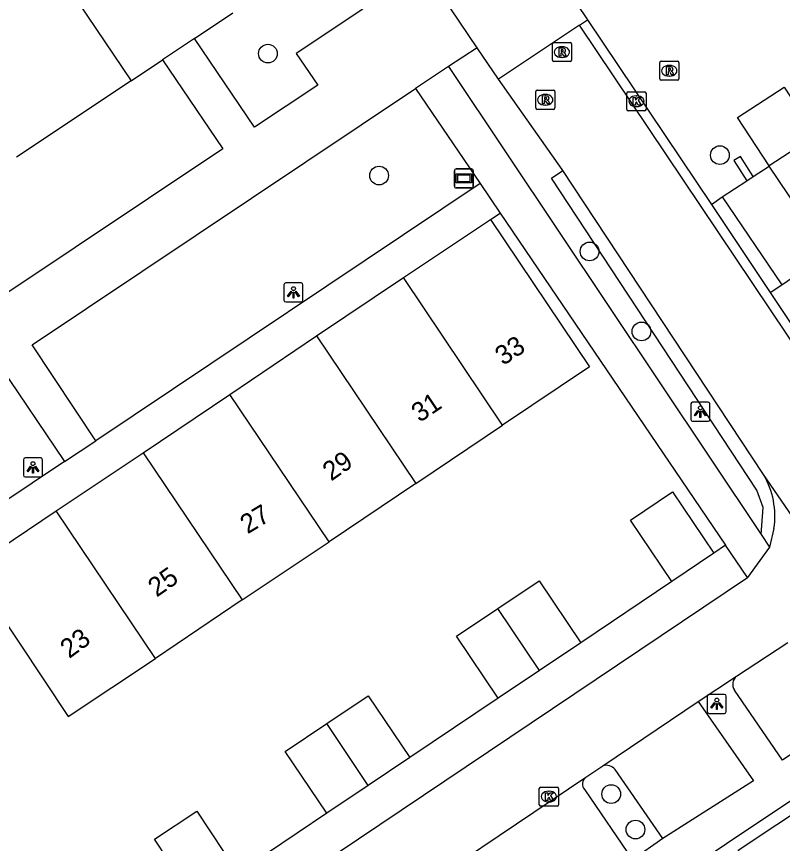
# Model space of a CAD drawing. Extents: x 158797 to 159887, y 384318 to 385255.
# Drawn here: x 158909.67 to 158949.74, y 384533.07 to 384576.35 of the extents above; entities that cross this region are included whole.
import ezdxf

# ---------------------------------------------------------------- set-up
doc = ezdxf.new("R2010")
doc.units = 0
for name, color, linetype in [('IMGEO_Boom', 7, 'Continuous'), ('IMGEO_Groenvoorziening', 7, 'Continuous'), ('IMGEO_Haag', 7, 'Continuous'), ('IMGEO_Kolk', 7, 'Continuous'), ('IMGEO_Lichtpunt', 7, 'Continuous'), ('IMGEO_Pand', 7, 'Continuous'), ('IMGEO_Pand_nummerreeks', 7, 'Continuous'), ('IMGEO_Parkeervlak_open', 7, 'Continuous'), ('IMGEO_Rijbaan_lokaal_open', 7, 'Continuous'), ('IMGEO_Rioolput', 7, 'Continuous'), ('IMGEO_Straatnaambord', 7, 'Continuous'), ('IMGEO_Voetpad_gesloten', 7, 'Continuous'), ('IMGEO_Voetpad_open', 7, 'Continuous')]:
    doc.layers.add(name, color=color, linetype=linetype)

msp = doc.modelspace()

# ---------------------------------------------------------------- linework, layer by layer
at = {"layer": 'IMGEO_Boom'}
for centre in [(158922.826, 384574.409), (158946.471, 384569.096), (158928.641, 384568.027), (158939.654, 384564.056), (158942.367, 384559.867), (158940.785, 384535.657), (158942.054, 384533.799)]:
    msp.add_circle(centre, 0.489, dxfattribs=at)
at = {"layer": 'IMGEO_Groenvoorziening'}
msp.add_lwpolyline([(158949.042, 384568.513), (158949.053, 384568.535)], dxfattribs=at)
at = {"layer": 'IMGEO_Haag'}
for points in [[(158948.217, 384567.972), (158947.545, 384569.028), (158947.208, 384568.814), (158947.882, 384567.753)], [(158948.634, 384549.234), (158948.737, 384550.65), (158948.408, 384551.568), (158937.664, 384567.896), (158938.247, 384568.298)]]:
    msp.add_lwpolyline(points, dxfattribs=at)
at = {"layer": 'IMGEO_Kolk'}
for p, q in [((158941.604, 384571.49), (158941.604, 384572.342)), ((158941.679, 384572.416), (158942.531, 384572.416)), ((158942.605, 384572.342), (158942.605, 384571.49)), ((158942.092, 384572.196), (158942.117, 384572.196)), ((158942.531, 384571.416), (158941.679, 384571.416)), ((158942.115, 384571.636), (158942.09, 384571.636)), ((158937.024, 384535.099), (158937.024, 384535.951)), ((158937.099, 384536.025), (158937.951, 384536.025)), ((158938.025, 384535.951), (158938.025, 384535.099)), ((158937.512, 384535.805), (158937.537, 384535.805)), ((158937.535, 384535.245), (158937.51, 384535.245)), ((158937.951, 384535.025), (158937.099, 384535.025))]:
    msp.add_line(p, q, dxfattribs=at)
for points in [[(158941.604, 384571.49), (158941.604, 384572.342)], [(158941.679, 384572.416), (158942.531, 384572.416)], [(158942.605, 384572.342), (158942.605, 384571.49)], [(158941.925, 384572.116), (158942.048, 384572.116), (158942.048, 384571.965), (158942.178, 384572.116), (158942.342, 384572.116), (158942.196, 384571.965), (158942.349, 384571.716), (158942.197, 384571.716), (158942.112, 384571.88), (158942.048, 384571.813), (158942.048, 384571.716), (158941.925, 384571.716), (158941.925, 384572.116)], [(158942.531, 384571.416), (158941.679, 384571.416)], [(158937.024, 384535.099), (158937.024, 384535.951)], [(158937.099, 384536.025), (158937.951, 384536.025)], [(158938.025, 384535.951), (158938.025, 384535.099)], [(158937.345, 384535.725), (158937.468, 384535.725), (158937.468, 384535.574), (158937.598, 384535.725), (158937.762, 384535.725), (158937.616, 384535.574), (158937.769, 384535.325), (158937.617, 384535.325), (158937.532, 384535.489), (158937.468, 384535.422), (158937.468, 384535.325), (158937.345, 384535.325), (158937.345, 384535.725)], [(158937.951, 384535.025), (158937.099, 384535.025)]]:
    msp.add_lwpolyline(points, dxfattribs=at)
for centre, start, end in [((158941.681, 384572.34), 91.552, 178.448), ((158941.681, 384572.34), 91.552, 178.448), ((158942.529, 384572.34), 1.552, 88.448), ((158942.529, 384572.34), 1.552, 88.448), ((158941.681, 384571.492), 181.552, 268.448), ((158941.681, 384571.492), 181.552, 268.448), ((158942.529, 384571.492), 271.552, 358.448), ((158942.529, 384571.492), 271.552, 358.448), ((158937.101, 384535.949), 91.552, 178.448), ((158937.101, 384535.949), 91.552, 178.448), ((158937.949, 384535.949), 1.552, 88.448), ((158937.949, 384535.949), 1.552, 88.448), ((158937.101, 384535.101), 181.552, 268.448), ((158937.101, 384535.101), 181.552, 268.448), ((158937.949, 384535.101), 271.552, 358.448), ((158937.949, 384535.101), 271.552, 358.448)]:
    msp.add_arc(centre, 0.0765, start, end, dxfattribs=at)
for centre, major_axis, ratio, start_param, end_param in [((158942.091, 384571.916), (-0.387, 0.002), 0.722429, 4.712389, 7.853982), ((158942.116, 384571.916), (-0.39, 0.002), 0.717154, 1.570796, 4.712389), ((158937.511, 384535.525), (-0.387, 0.002), 0.722429, 4.712389, 7.853982), ((158937.536, 384535.525), (-0.39, 0.002), 0.717154, 1.570796, 4.712389)]:
    msp.add_ellipse(centre, major_axis=major_axis, ratio=ratio, start_param=start_param, end_param=end_param, dxfattribs=at)
at = {"layer": 'IMGEO_Lichtpunt'}
for p, q in [((158923.662, 384562.312), (158923.662, 384561.505)), ((158923.662, 384562.312), (158923.662, 384561.505)), ((158924.564, 384562.407), (158923.756, 384562.407)), ((158924.564, 384562.407), (158923.756, 384562.407)), ((158924.658, 384561.505), (158924.658, 384562.312)), ((158924.658, 384561.505), (158924.658, 384562.312)), ((158923.756, 384561.411), (158924.564, 384561.411)), ((158923.756, 384561.411), (158924.564, 384561.411)), ((158944.951, 384556.072), (158944.951, 384555.265)), ((158944.951, 384556.072), (158944.951, 384555.265)), ((158945.853, 384556.167), (158945.045, 384556.167)), ((158945.853, 384556.167), (158945.045, 384556.167)), ((158945.947, 384555.265), (158945.947, 384556.072)), ((158945.947, 384555.265), (158945.947, 384556.072)), ((158945.045, 384555.171), (158945.853, 384555.171)), ((158945.045, 384555.171), (158945.853, 384555.171)), ((158910.938, 384553.248), (158910.13, 384553.248)), ((158910.938, 384553.248), (158910.13, 384553.248)), ((158910.036, 384553.153), (158910.036, 384552.346)), ((158910.036, 384553.153), (158910.036, 384552.346)), ((158911.032, 384552.346), (158911.032, 384553.153)), ((158911.032, 384552.346), (158911.032, 384553.153)), ((158910.13, 384552.252), (158910.938, 384552.252)), ((158910.13, 384552.252), (158910.938, 384552.252)), ((158945.81, 384540.782), (158945.81, 384539.975)), ((158945.81, 384540.782), (158945.81, 384539.975)), ((158946.712, 384540.877), (158945.904, 384540.877)), ((158946.712, 384540.877), (158945.904, 384540.877)), ((158946.806, 384539.975), (158946.806, 384540.782)), ((158946.806, 384539.975), (158946.806, 384540.782)), ((158945.904, 384539.881), (158946.712, 384539.881)), ((158945.904, 384539.881), (158946.712, 384539.881))]:
    msp.add_line(p, q, dxfattribs=at)
for points in [[(158924.036, 384561.976), (158924.075, 384561.948), (158923.887, 384561.686), (158923.849, 384561.713), (158924.036, 384561.976)], [(158924.138, 384561.928), (158924.185, 384561.928), (158924.185, 384561.606), (158924.138, 384561.606), (158924.138, 384561.928)], [(158924.248, 384561.948), (158924.286, 384561.975), (158924.473, 384561.713), (158924.434, 384561.685), (158924.248, 384561.948)], [(158945.325, 384555.736), (158945.364, 384555.708), (158945.176, 384555.446), (158945.138, 384555.473), (158945.325, 384555.736)], [(158945.427, 384555.688), (158945.474, 384555.688), (158945.474, 384555.366), (158945.427, 384555.366), (158945.427, 384555.688)], [(158945.537, 384555.708), (158945.575, 384555.735), (158945.762, 384555.473), (158945.723, 384555.445), (158945.537, 384555.708)], [(158910.41, 384552.817), (158910.449, 384552.789), (158910.261, 384552.527), (158910.223, 384552.554), (158910.41, 384552.817)], [(158910.622, 384552.789), (158910.66, 384552.816), (158910.847, 384552.554), (158910.808, 384552.526), (158910.622, 384552.789)], [(158910.512, 384552.769), (158910.559, 384552.769), (158910.559, 384552.447), (158910.512, 384552.447), (158910.512, 384552.769)], [(158946.184, 384540.446), (158946.223, 384540.418), (158946.035, 384540.156), (158945.997, 384540.183), (158946.184, 384540.446)], [(158946.286, 384540.398), (158946.333, 384540.398), (158946.333, 384540.076), (158946.286, 384540.076), (158946.286, 384540.398)], [(158946.396, 384540.418), (158946.434, 384540.445), (158946.621, 384540.183), (158946.582, 384540.155), (158946.396, 384540.418)]]:
    msp.add_lwpolyline(points, dxfattribs=at)
for centre in [(158924.161, 384562.11), (158945.45, 384555.87), (158910.535, 384552.951), (158946.309, 384540.58)]:
    msp.add_circle(centre, 0.0994, dxfattribs=at)
for centre, start, end in [((158923.756, 384562.312), 90, 180), ((158923.756, 384562.312), 90, 180), ((158924.564, 384562.312), 0, 90), ((158924.564, 384562.312), 0, 90), ((158923.756, 384561.505), 180, 270), ((158923.756, 384561.505), 180, 270), ((158924.564, 384561.505), 270, 0), ((158924.564, 384561.505), 270, 360), ((158945.045, 384556.072), 90, 180), ((158945.045, 384556.072), 90, 180), ((158945.853, 384556.072), 0, 90), ((158945.853, 384556.072), 0, 90), ((158945.045, 384555.265), 180, 270), ((158945.045, 384555.265), 180, 270), ((158945.853, 384555.265), 270, 0), ((158945.853, 384555.265), 270, 360), ((158910.13, 384553.153), 90, 180), ((158910.13, 384553.153), 90, 180), ((158910.938, 384553.153), 0, 90), ((158910.938, 384553.153), 0, 90), ((158910.13, 384552.346), 180, 270), ((158910.13, 384552.346), 180, 270), ((158910.938, 384552.346), 270, 0), ((158910.938, 384552.346), 270, 360), ((158945.904, 384540.782), 90, 180), ((158945.904, 384540.782), 90, 180), ((158946.712, 384540.782), 0, 90), ((158946.712, 384540.782), 0, 90), ((158945.904, 384539.975), 180, 270), ((158945.904, 384539.975), 180, 270), ((158946.712, 384539.975), 270, 0), ((158946.712, 384539.975), 270, 360)]:
    msp.add_arc(centre, 0.0946, start, end, dxfattribs=at)
at = {"layer": 'IMGEO_Pand'}
for points in [[(158896.066, 384584.721), (158898.628, 384586.438), (158900.6, 384583.487), (158906.092, 384587.156), (158912.909, 384577.075), (158915.672, 384572.989)], [(158915.672, 384572.989), (158909.672, 384568.992)], [(158949.053, 384568.535), (158947.394, 384571.063), (158949.825, 384572.659)], [(158949.825, 384572.659), (158951.484, 384570.131), (158949.053, 384568.535)], [(158929.912, 384562.685), (158934.472, 384565.722)], [(158934.472, 384565.722), (158939.646, 384558.013), (158935.105, 384554.96)], [(158925.371, 384559.632), (158929.912, 384562.685)], [(158935.105, 384554.96), (158929.912, 384562.685)], [(158920.835, 384556.571), (158925.371, 384559.632)], [(158925.371, 384559.632), (158930.564, 384551.907)], [(158916.291, 384553.522), (158920.835, 384556.571)], [(158926.023, 384548.854), (158920.835, 384556.571)], [(158930.564, 384551.907), (158935.105, 384554.96)], [(158911.747, 384550.473), (158916.291, 384553.522)], [(158916.291, 384553.522), (158921.471, 384545.817)], [(158930.564, 384551.907), (158926.023, 384548.854)], [(158943.959, 384546.786), (158941.796, 384550), (158943.983, 384551.472), (158946.146, 384548.258)], [(158907.238, 384547.447), (158911.747, 384550.473)], [(158916.94, 384542.749), (158911.747, 384550.473)], [(158921.471, 384545.817), (158926.023, 384548.854)], [(158946.146, 384548.258), (158943.959, 384546.786)], [(158907.238, 384547.447), (158912.383, 384539.719), (158916.94, 384542.749)], [(158934.86, 384545.376), (158937.015, 384546.82), (158939.196, 384543.564)], [(158921.471, 384545.817), (158916.94, 384542.749)], [(158934.873, 384540.668), (158932.692, 384543.924), (158934.86, 384545.376)], [(158937.034, 384542.116), (158934.86, 384545.376)], [(158939.196, 384543.564), (158937.034, 384542.116)], [(158937.034, 384542.116), (158934.873, 384540.668)], [(158925.904, 384539.347), (158928.074, 384540.803), (158930.245, 384537.566)], [(158925.904, 384534.654), (158923.733, 384537.891), (158925.904, 384539.347)], [(158928.066, 384536.105), (158925.904, 384539.347)], [(158930.245, 384537.566), (158928.066, 384536.105)], [(158951.224, 384524.423), (158948.495, 384528.492), (158949.716, 384529.311), (158947.419, 384532.718), (158951.464, 384535.411), (158951.273, 384535.691), (158953.82, 384537.41), (158955.001, 384535.679), (158954.74, 384535.502), (158958.776, 384529.488)], [(158928.066, 384536.105), (158925.904, 384534.654)], [(158919.042, 384530.05), (158916.884, 384533.29), (158919.099, 384534.766), (158921.257, 384531.526)]]:
    msp.add_lwpolyline(points, dxfattribs=at)
at = {"layer": 'IMGEO_Parkeervlak_open'}
for points in [[(158943.481, 384533.325), (158940.99, 384536.947)], [(158939.397, 384535.884), (158941.89, 384532.222)]]:
    msp.add_lwpolyline(points, dxfattribs=at)
for centre, radius, start, end in [((158940.505, 384536.506), 0.656, 42.28, 104.3864), ((158939.724, 384536.183), 0.443, 125.726, 222.4914)]:
    msp.add_arc(centre, radius, start, end, dxfattribs=at)
at = {"layer": 'IMGEO_Rijbaan_lokaal_open'}
for points in [[(158933.779, 384574.714), (158931.022, 384578.809)], [(158938.423, 384577.854), (158939.545, 384576.181)], [(158939.124, 384575.906), (158939.545, 384576.181)], [(158939.545, 384576.181), (158946.024, 384566.517)], [(158939.124, 384575.906), (158934.884, 384573.077)], [(158957.261, 384548.86), (158939.124, 384575.906)], [(158934.884, 384573.077), (158933.779, 384574.714)], [(158938.247, 384568.298), (158938.217, 384568.343), (158934.884, 384573.077)], [(158948.753, 384552.386), (158938.8, 384567.475), (158938.247, 384568.298)], [(158946.024, 384566.517), (158949.098, 384561.908)], [(158949.098, 384561.908), (158953.728, 384554.978)], [(158955.173, 384543.047), (158948.753, 384552.386)], [(158949.297, 384549.549), (158949.066, 384548.587)], [(158949.066, 384548.587), (158947.914, 384546.992)], [(158981.152, 384497.194), (158937.214, 384467.664), (158903.79, 384517.357), (158947.914, 384546.992)], [(158947.346, 384541.827), (158950.024, 384543.596)], [(158945.328, 384540.494), (158947.346, 384541.827)], [(158940.342, 384537.141), (158945.328, 384540.494)], [(158939.465, 384536.543), (158940.342, 384537.141)], [(158928.525, 384529.173), (158939.465, 384536.543)]]:
    msp.add_lwpolyline(points, dxfattribs=at)
msp.add_arc((158945.038, 384550.203), 4.309, 351.2685, 30.4411, dxfattribs=at)
at = {"layer": 'IMGEO_Rioolput'}
for p, q in [((158937.705, 384574.063), (158937.705, 384574.915)), ((158937.78, 384574.989), (158938.632, 384574.989)), ((158938.706, 384574.915), (158938.706, 384574.063)), ((158938.193, 384574.769), (158938.218, 384574.769)), ((158938.632, 384573.989), (158937.78, 384573.989)), ((158938.216, 384574.209), (158938.191, 384574.209)), ((158943.399, 384574.012), (158944.251, 384574.012)), ((158943.324, 384573.086), (158943.324, 384573.938)), ((158943.812, 384573.792), (158943.837, 384573.792)), ((158944.325, 384573.938), (158944.325, 384573.086)), ((158943.835, 384573.232), (158943.81, 384573.232)), ((158944.251, 384573.012), (158943.399, 384573.012)), ((158936.836, 384571.566), (158936.836, 384572.418)), ((158936.911, 384572.492), (158937.763, 384572.492)), ((158937.324, 384572.272), (158937.349, 384572.272)), ((158937.837, 384572.418), (158937.837, 384571.566)), ((158937.763, 384571.492), (158936.911, 384571.492)), ((158937.347, 384571.712), (158937.322, 384571.712))]:
    msp.add_line(p, q, dxfattribs=at)
for points in [[(158937.705, 384574.063), (158937.705, 384574.915)], [(158937.78, 384574.989), (158938.632, 384574.989)], [(158938.706, 384574.915), (158938.706, 384574.063)], [(158938.294, 384574.687), (158938.042, 384574.689), (158938.042, 384574.289)], [(158938.042, 384574.289), (158938.166, 384574.289), (158938.166, 384574.451), (158938.177, 384574.451)], [(158938.22, 384574.608), (158938.166, 384574.608), (158938.166, 384574.527)], [(158938.166, 384574.527), (158938.218, 384574.527)], [(158938.224, 384574.422), (158938.295, 384574.289), (158938.435, 384574.289), (158938.37, 384574.415)], [(158938.632, 384573.989), (158937.78, 384573.989)], [(158943.399, 384574.012), (158944.251, 384574.012)], [(158943.324, 384573.086), (158943.324, 384573.938)], [(158943.913, 384573.71), (158943.661, 384573.712), (158943.661, 384573.312)], [(158943.839, 384573.631), (158943.785, 384573.631), (158943.785, 384573.55)], [(158943.785, 384573.55), (158943.837, 384573.55)], [(158944.325, 384573.938), (158944.325, 384573.086)], [(158943.661, 384573.312), (158943.785, 384573.312), (158943.785, 384573.474), (158943.796, 384573.474)], [(158943.843, 384573.445), (158943.914, 384573.312), (158944.054, 384573.312), (158943.989, 384573.438)], [(158944.251, 384573.012), (158943.399, 384573.012)], [(158936.836, 384571.566), (158936.836, 384572.418)], [(158936.911, 384572.492), (158937.763, 384572.492)], [(158937.837, 384572.418), (158937.837, 384571.566)], [(158937.425, 384572.19), (158937.173, 384572.192), (158937.173, 384571.792)], [(158937.173, 384571.792), (158937.297, 384571.792), (158937.297, 384571.954), (158937.308, 384571.954)], [(158937.351, 384572.111), (158937.297, 384572.111), (158937.297, 384572.03)], [(158937.297, 384572.03), (158937.349, 384572.03)], [(158937.355, 384571.925), (158937.426, 384571.792), (158937.566, 384571.792), (158937.501, 384571.918)], [(158937.763, 384571.492), (158936.911, 384571.492)]]:
    msp.add_lwpolyline(points, dxfattribs=at)
for centre, radius, start, end in [((158937.782, 384574.913), 0.0765, 91.552, 178.448), ((158937.782, 384574.913), 0.0765, 91.552, 178.448), ((158938.63, 384574.913), 0.0765, 1.552, 88.448), ((158938.63, 384574.913), 0.0765, 1.552, 88.448), ((158938.176, 384574.398), 0.0533, 26.0293, 88.6989), ((158938.202, 384574.716), 0.19, 274.7715, 282.9687), ((158938.226, 384574.512), 0.0964, 77.0061, 93.1865), ((158938.24, 384574.569), 0.0378, 276.6634, 79.6772), ((158938.293, 384574.577), 0.109, 350.3612, 89.416), ((158938.291, 384574.577), 0.112, 277.5842, 350.9817), ((158938.275, 384574.362), 0.108, 29.5134, 73.7905), ((158937.782, 384574.065), 0.0765, 181.552, 268.448), ((158937.782, 384574.065), 0.0765, 181.552, 268.448), ((158938.63, 384574.065), 0.0765, 271.552, 358.448), ((158938.63, 384574.065), 0.0765, 271.552, 358.448), ((158943.401, 384573.936), 0.0765, 91.552, 178.448), ((158943.401, 384573.936), 0.0765, 91.552, 178.448), ((158944.249, 384573.936), 0.0765, 1.552, 88.448), ((158944.249, 384573.936), 0.0765, 1.552, 88.448), ((158943.821, 384573.739), 0.19, 274.7715, 282.9687), ((158943.845, 384573.535), 0.0964, 77.0061, 93.1865), ((158943.859, 384573.592), 0.0378, 276.6634, 79.6772), ((158943.912, 384573.6), 0.109, 350.3612, 89.416), ((158943.91, 384573.6), 0.112, 277.5842, 350.9817), ((158943.795, 384573.421), 0.0533, 26.0293, 88.6989), ((158943.894, 384573.385), 0.108, 29.5134, 73.7905), ((158943.401, 384573.088), 0.0765, 181.552, 268.448), ((158943.401, 384573.088), 0.0765, 181.552, 268.448), ((158944.249, 384573.088), 0.0765, 271.552, 358.448), ((158944.249, 384573.088), 0.0765, 271.552, 358.448), ((158936.913, 384572.416), 0.0765, 91.552, 178.448), ((158936.913, 384572.416), 0.0765, 91.552, 178.448), ((158937.761, 384572.416), 0.0765, 1.552, 88.448), ((158937.761, 384572.416), 0.0765, 1.552, 88.448), ((158937.307, 384571.901), 0.0533, 26.0293, 88.6989), ((158937.333, 384572.219), 0.19, 274.7715, 282.9687), ((158937.357, 384572.015), 0.0964, 77.0061, 93.1865), ((158937.371, 384572.072), 0.0378, 276.6634, 79.6772), ((158937.424, 384572.08), 0.109, 350.3612, 89.416), ((158937.422, 384572.08), 0.112, 277.5842, 350.9817), ((158937.406, 384571.865), 0.108, 29.5134, 73.7905), ((158936.913, 384571.568), 0.0765, 181.552, 268.448), ((158936.913, 384571.568), 0.0765, 181.552, 268.448), ((158937.761, 384571.568), 0.0765, 271.552, 358.448), ((158937.761, 384571.568), 0.0765, 271.552, 358.448)]:
    msp.add_arc(centre, radius, start, end, dxfattribs=at)
for centre, major_axis, ratio, start_param, end_param in [((158938.192, 384574.489), (-0.387, 0.002), 0.722429, 4.712389, 7.853982), ((158938.217, 384574.489), (-0.39, 0.002), 0.717154, 1.570796, 4.712389), ((158943.811, 384573.512), (-0.387, 0.002), 0.722429, 4.712389, 7.853982), ((158943.836, 384573.512), (-0.39, 0.002), 0.717154, 1.570796, 4.712389), ((158937.323, 384571.992), (-0.387, 0.002), 0.722429, 4.712389, 7.853982), ((158937.348, 384571.992), (-0.39, 0.002), 0.717154, 1.570796, 4.712389)]:
    msp.add_ellipse(centre, major_axis=major_axis, ratio=ratio, start_param=start_param, end_param=end_param, dxfattribs=at)
at = {"layer": 'IMGEO_Straatnaambord'}
for p, q in [((158932.68, 384568.377), (158933.47, 384568.377)), ((158933.47, 384568.377), (158932.68, 384568.377)), ((158932.58, 384567.477), (158932.58, 384568.277)), ((158932.58, 384568.277), (158932.58, 384567.477)), ((158933.57, 384568.277), (158933.57, 384567.477)), ((158933.57, 384567.477), (158933.57, 384568.277)), ((158933.47, 384567.377), (158932.68, 384567.377)), ((158932.68, 384567.377), (158933.47, 384567.377))]:
    msp.add_line(p, q, dxfattribs=at)
for points in [[(158932.681, 384568.109), (158933.469, 384568.109), (158933.469, 384567.645), (158932.681, 384567.645), (158932.681, 384568.109)], [(158932.746, 384568.044), (158932.746, 384567.71), (158933.404, 384567.71), (158933.404, 384568.044), (158932.746, 384568.044)]]:
    msp.add_lwpolyline(points, dxfattribs=at)
for centre, start, end in [((158932.68, 384568.277), 90, 180), ((158932.68, 384568.277), 90, 180), ((158933.47, 384568.277), 0, 90), ((158933.47, 384568.277), 360, 90), ((158932.68, 384567.477), 180, 270), ((158932.68, 384567.477), 180, 270), ((158933.47, 384567.477), 270, 0), ((158933.47, 384567.477), 270, 0)]:
    msp.add_arc(centre, 0.1, start, end, dxfattribs=at)
at = {"layer": 'IMGEO_Voetpad_gesloten'}
for points in [[(158927.791, 384576.739), (158924.308, 384574.413), (158925.445, 384572.75), (158922.121, 384570.566), (158918.982, 384575.206)], [(158918.982, 384575.206), (158917.313, 384574.089)], [(158933.779, 384574.714), (158932.264, 384573.74)], [(158917.313, 384574.089), (158920.463, 384569.434), (158897.216, 384553.897), (158895.279, 384556.763), (158894.867, 384556.489)], [(158932.264, 384573.74), (158930.541, 384572.586)], [(158913.823, 384554.152), (158910.493, 384559.164), (158930.541, 384572.586)], [(158889.87, 384538.118), (158884.582, 384546.051), (158890.278, 384549.853), (158892.215, 384546.967), (158908.819, 384558.044), (158912.188, 384553.057)], [(158912.188, 384553.057), (158913.823, 384554.152)]]:
    msp.add_lwpolyline(points, dxfattribs=at)
at = {"layer": 'IMGEO_Voetpad_open'}
for points in [[(158918.982, 384575.206), (158920.985, 384576.549)], [(158915.672, 384572.989), (158917.313, 384574.089)], [(158932.264, 384573.74), (158935.316, 384569.167), (158948.634, 384549.234)], [(158930.541, 384572.586), (158933.922, 384567.605)], [(158948.217, 384567.972), (158949.042, 384568.513)], [(158951.765, 384563.716), (158952.121, 384563.96), (158949.042, 384568.513)], [(158947.882, 384567.753), (158948.217, 384567.972)], [(158933.922, 384567.605), (158913.823, 384554.152)], [(158933.922, 384567.605), (158934.973, 384566.056)], [(158946.59, 384566.907), (158947.882, 384567.753)], [(158946.024, 384566.517), (158946.59, 384566.907)], [(158946.59, 384566.907), (158949.717, 384562.315)], [(158934.472, 384565.722), (158934.973, 384566.056)], [(158934.973, 384566.056), (158946.771, 384548.676)], [(158949.717, 384562.315), (158951.765, 384563.716)], [(158949.098, 384561.908), (158949.717, 384562.315)], [(158912.188, 384553.057), (158889.87, 384538.118)], [(158948.634, 384549.234), (158949.066, 384548.587)], [(158946.771, 384548.676), (158946.146, 384548.258)], [(158947.914, 384546.992), (158946.771, 384548.676)], [(158943.959, 384546.786), (158939.196, 384543.564)], [(158952.774, 384539.473), (158949.748, 384537.433), (158947.228, 384541.089)], [(158934.873, 384540.668), (158930.245, 384537.566)], [(158945.328, 384540.494), (158948.224, 384536.354), (158943.481, 384533.325)], [(158953.94, 384537.814), (158918.394, 384514.076), (158918.769, 384513.517)], [(158925.904, 384534.654), (158921.257, 384531.526)], [(158943.481, 384533.325), (158941.89, 384532.222)]]:
    msp.add_lwpolyline(points, dxfattribs=at)
msp.add_arc((158947.7, 384541.392), 0.561, 129.1136, 212.7179, dxfattribs=at)

# ---------------------------------------------------------------- texts
at = {"layer": 'IMGEO_Pand_nummerreeks'}
for s, rotation, p in [('33', 33.1197, (158935.128, 384558.057)), ('31', 33.9119, (158930.763, 384555.078)), ('29', 34.9111, (158926.134, 384552.008)), ('27', 30.9719, (158921.76, 384549.247)), ('25', 35.1751, (158917.007, 384545.934)), ('23', 36.4396, (158912.431, 384542.721))]:
    msp.add_text(s, height=1, rotation=rotation, dxfattribs=at).set_placement(p)

doc.saveas('drawing.dxf')
